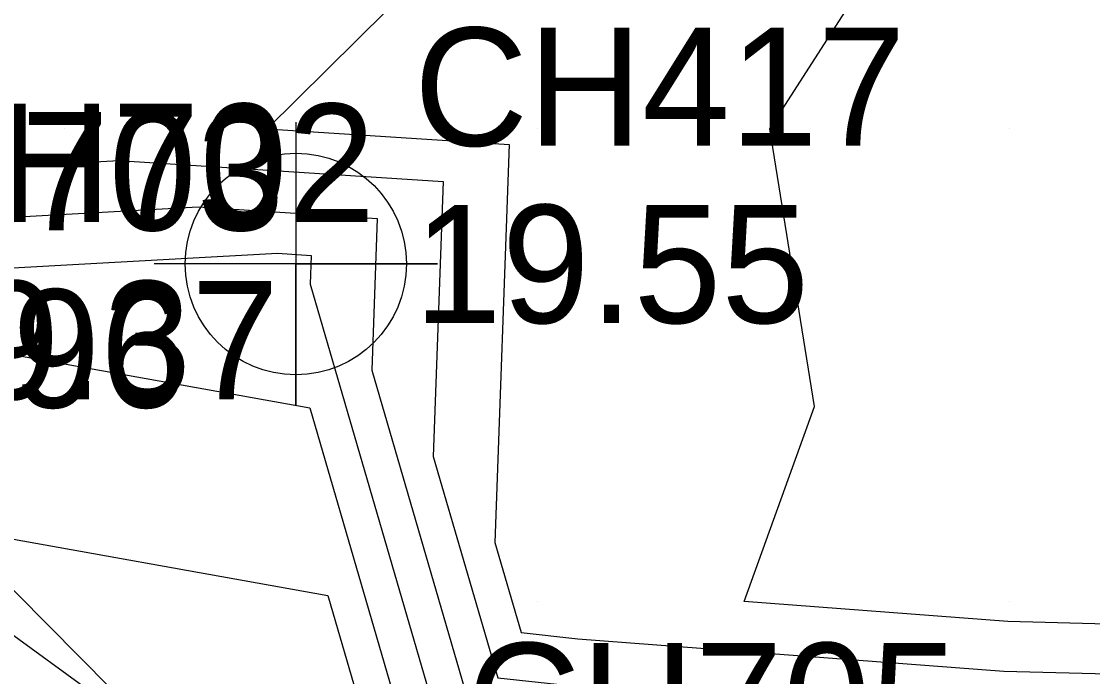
# Model space of a CAD drawing. Extents: x 2531902 to 2533249, y 715219 to 716099.
# Drawn here: x 2532709.09 to 2532731.76, y 715658.41 to 715672.28 of the extents above; entities that cross this region are included whole.
import ezdxf

# ---------------------------------------------------------------- set-up
doc = ezdxf.new("R2010")
doc.units = 0
for name, color, linetype in [('DTM Contours Major', 7, 'Continuous'), ('DTM Contours Minor', 7, 'Continuous'), ('Exist DTM Breakline', 7, 'Continuous'), ('Exist DTM Breakline Cogo Elevation', 7, 'Continuous'), ('Exist DTM Breakline Cogo Number', 7, 'Continuous'), ('Exist DTM QL2 LIDAR Elevation Point', 7, 'Continuous'), ('Exist DTM Regular Point CELL', 7, 'Continuous'), ('Exist DTM Regular Point Cogo Elevation', 7, 'Continuous'), ('Exist DTM Regular Point Cogo Number', 7, 'Continuous')]:
    doc.layers.add(name, color=color, linetype=linetype)

msp = doc.modelspace()

# ---------------------------------------------------------------- linework, layer by layer
at = {"layer": 'DTM Contours Major'}
for points in [[(2532715.411, 715689.363), (2532715.006, 715684.994), (2532710, 715686.213), (2532705.311, 715690), (2532700, 715698.803), (2532696.566, 715694.63), (2532699.366, 715687.095), (2532705.613, 715679.827), (2532706.873, 715672.421), (2532708.877, 715669.207), (2532711.145, 715669.332), (2532718.012, 715668.888), (2532717.805, 715663.072), (2532719.169, 715658.39), (2532722.128, 715658.068), (2532729.801, 715657.487), (2532736.608, 715657.309), (2532738.922, 715656.375)], [(2532698.414, 715672.183), (2532699.276, 715670.494), (2532701.735, 715665.68), (2532703.336, 715663.355), (2532709.291, 715659.015), (2532712.31, 715656.815), (2532715.96, 715656.162), (2532716.704, 715653.61), (2532728.446, 715652.333), (2532729.386, 715652.261), (2532730.221, 715652.24), (2532753.117, 715643.004), (2532753.979, 715644.143), (2532761.108, 715646.458), (2532767.397, 715643.887), (2532771.648, 715645.586), (2532773.008, 715643.628), (2532773.519, 715643.823), (2532778.546, 715645.747), (2532781.571, 715646.176), (2532784.009, 715646.521)]]:
    msp.add_lwpolyline(points, dxfattribs=at)
at = {"layer": 'DTM Contours Minor'}
for points in [[(2532682.17, 715714.493), (2532686.651, 715707.042), (2532687.657, 715705.37), (2532689.275, 715700.883), (2532696.486, 715680.895), (2532696.997, 715679.16), (2532697.159, 715678.609), (2532702.85, 715667.465), (2532703.938, 715665.72), (2532705.615, 715665.812), (2532715.19, 715664.1), (2532717.69, 715655.522), (2532725.919, 715654.627), (2532729.552, 715654.352), (2532732.776, 715654.267), (2532749.69, 715647.445), (2532754.343, 715653.589)], [(2532681.857, 715713.735), (2532685.143, 715708.271), (2532686.995, 715705.192), (2532689.975, 715696.93), (2532695.263, 715682.272), (2532696.284, 715678.805), (2532696.608, 715677.704), (2532701.667, 715667.797), (2532702.789, 715665.6), (2532703.52, 715664.539), (2532706.237, 715662.559), (2532707.615, 715661.554), (2532715.575, 715660.131), (2532717.197, 715654.566), (2532727.182, 715653.48), (2532729.469, 715653.307), (2532731.498, 715653.253), (2532751.403, 715645.225)], [(2532684.01, 715713.561), (2532687.29, 715707.258), (2532688.159, 715705.813), (2532688.319, 715705.548), (2532688.575, 715704.837), (2532697.709, 715679.518), (2532697.71, 715679.515), (2532697.71, 715679.514), (2532697.718, 715679.498), (2532705.584, 715666.882), (2532714.504, 715667.373), (2532715.22, 715667.326), (2532715.199, 715666.719), (2532718.183, 715656.478), (2532724.655, 715655.774), (2532729.635, 715655.397), (2532734.053, 715655.281), (2532747.976, 715649.665), (2532751.807, 715654.723)], [(2532686.167, 715712.279), (2532688.931, 715706.967), (2532691.375, 715706.703), (2532693.936, 715702.929), (2532692.082, 715700.676), (2532698.538, 715683.303), (2532701.659, 715679.671), (2532702.288, 715675.971), (2532707.231, 715668.045), (2532712.825, 715668.352), (2532716.616, 715668.107), (2532716.502, 715664.896), (2532718.676, 715657.434), (2532723.392, 715656.921), (2532729.718, 715656.442), (2532735.331, 715656.295), (2532746.263, 715651.886), (2532749.27, 715655.856), (2532752.759, 715656.522)], [(2532729.966, 715659.577), (2532724.382, 715660), (2532725.874, 715664.126), (2532724.927, 715670), (2532726.908, 715673.092), (2532730, 715677.172), (2532732.449, 715677.551), (2532735.522, 715680), (2532737.647, 715682.353), (2532740, 715684.393), (2532744.344, 715684.344), (2532743.268, 715680), (2532743.077, 715676.923), (2532746.283, 715670), (2532745.789, 715664.211), (2532745.552, 715660), (2532741.661, 715659.258), (2532741.122, 715658.546), (2532739.164, 715659.336), (2532729.966, 715659.577)], [(2532720, 715675.659), (2532714.285, 715670), (2532719.408, 715669.669), (2532719.108, 715661.248), (2532719.662, 715659.346), (2532720.865, 715659.215), (2532729.884, 715658.532), (2532737.886, 715658.322), (2532742.836, 715656.326), (2532744.197, 715658.124), (2532750.53, 715659.332)]]:
    msp.add_lwpolyline(points, dxfattribs=at)
at = {"layer": 'Exist DTM Breakline'}
msp.add_lwpolyline([(2532649.711, 715761.588), (2532665.224, 715739.335), (2532688.443, 715705.582), (2532697.711, 715679.516), (2532703.673, 715665.533), (2532716.286, 715652.801)], dxfattribs=at)
at = {"layer": 'Exist DTM QL2 LIDAR Elevation Point'}
for p, q in [((2532710, 715670), (2532710, 715670)), ((2532720, 715670), (2532720, 715670)), ((2532730, 715670), (2532730, 715670)), ((2532720, 715660), (2532720, 715660)), ((2532730, 715660), (2532730, 715660))]:
    msp.add_line(p, q, dxfattribs=at)
at = {"layer": 'Exist DTM Regular Point CELL'}
msp.add_lwpolyline([(2532714.895, 715670.144), (2532714.895, 715664.144), (2532714.895, 715667.144), (2532717.895, 715667.144), (2532711.895, 715667.144)], dxfattribs=at)
msp.add_circle((2532714.895, 715667.144), 2.344, dxfattribs=at)

# ---------------------------------------------------------------- texts
at = {"layer": 'Exist DTM Breakline Cogo Elevation'}
for s, p in [('19.37', (2532706.173, 715664.283)), ('17.96', (2532704.248, 715664.106))]:
    msp.add_text(s, height=2.5, dxfattribs=at).set_placement(p)
at = {"layer": 'Exist DTM Breakline Cogo Number'}
for s, p in [('CH702', (2532706.173, 715668.033)), ('CH703', (2532704.248, 715667.856)), ('CH705', (2532718.513, 715656.626))]:
    msp.add_text(s, height=2.5, dxfattribs=at).set_placement(p)
at = {"layer": 'Exist DTM Regular Point Cogo Elevation'}
msp.add_text('19.55', height=2.5, dxfattribs=at).set_placement((2532717.395, 715665.894))
at = {"layer": 'Exist DTM Regular Point Cogo Number'}
msp.add_text('CH417', height=2.5, dxfattribs=at).set_placement((2532717.395, 715669.644))

doc.saveas('drawing.dxf')
